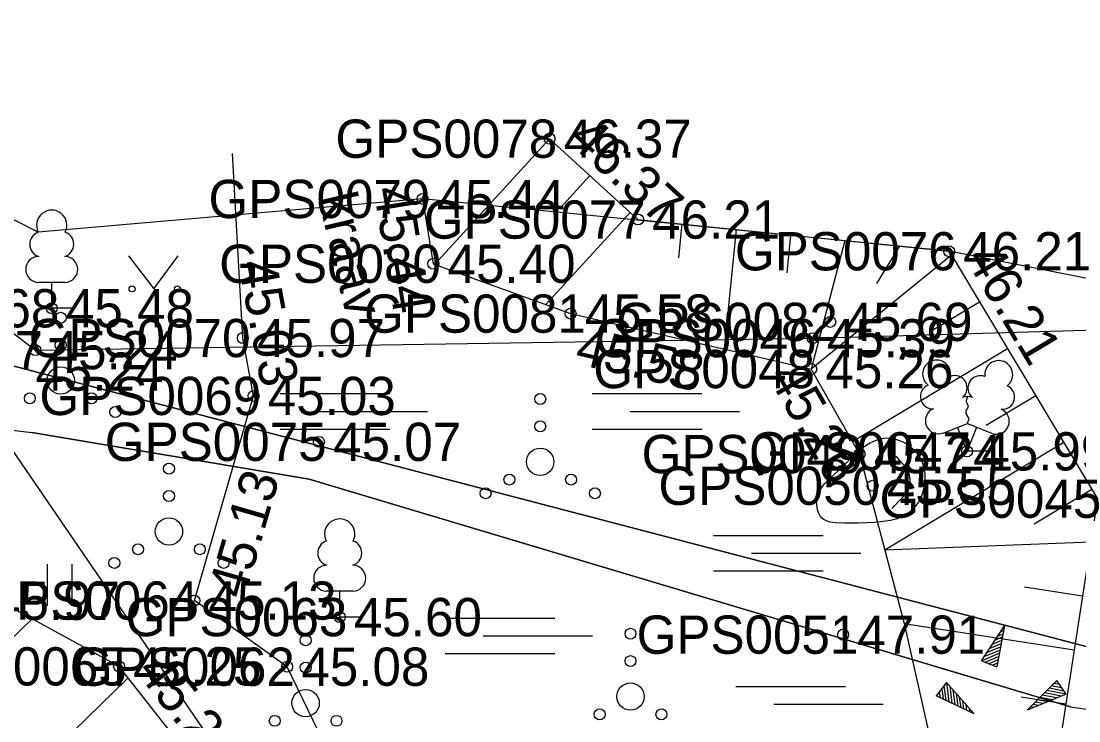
# Model space of a CAD drawing. Extents: x 551623 to 559850, y 6561220 to 6567135.
# Drawn here: x 555063.61 to 555082.96, y 6565640.79 to 6565653.59 of the extents above; entities that cross this region are included whole.
import ezdxf

# ---------------------------------------------------------------- set-up
doc = ezdxf.new("R2010")
doc.units = 0
for name, color, linetype in [('AED', 7, 'Continuous'), ('HALJASTUS', 7, 'Continuous'), ('KORGUS-EH2000', 7, 'Continuous'), ('MOOTKORG-EH2000', 7, 'Continuous'), ('MOOTMPUNKT', 7, 'Continuous'), ('MOOTNR', 7, 'Continuous'), ('MOOTPIIR', 7, 'Continuous'), ('MPKAABEL', 7, 'Continuous'), ('PIIR', 7, 'Continuous'), ('PUU', 7, 'Continuous'), ('RELJEEF', 7, 'Continuous'), ('VEEKOGU', 7, 'Continuous')]:
    doc.layers.add(name, color=color, linetype=linetype)

msp = doc.modelspace()

# ---------------------------------------------------------------- linework, layer by layer
at = {"layer": 'AED'}
msp.add_lwpolyline([(555057.142, 6565653.162), (555060.763, 6565649.947), (555063.868, 6565647.57), (555078.093, 6565647.789), (555094.907, 6565648.285)], dxfattribs=at)
at = {"layer": 'HALJASTUS'}
for p, q in [((555065.574, 6565649.298), (555066.037, 6565648.691)), ((555066.037, 6565648.691), (555066.483, 6565649.298)), ((555068.349, 6565646.775), (555070.354, 6565646.775)), ((555074.059, 6565646.775), (555076.064, 6565646.775)), ((555069.044, 6565646.45), (555071.044, 6565646.45)), ((555074.754, 6565646.45), (555076.754, 6565646.45)), ((555068.349, 6565646.125), (555070.354, 6565646.125)), ((555074.059, 6565646.125), (555076.064, 6565646.125)), ((555076.277, 6565644.178), (555078.282, 6565644.178)), ((555076.972, 6565643.853), (555078.972, 6565643.853)), ((555064.081, 6565643.652), (555064.081, 6565642.891)), ((555064.536, 6565643.652), (555064.536, 6565642.891)), ((555076.277, 6565643.528), (555078.282, 6565643.528)), ((555071.369, 6565642.667), (555073.374, 6565642.667)), ((555072.064, 6565642.342), (555074.064, 6565642.342)), ((555071.369, 6565642.017), (555073.374, 6565642.017)), ((555076.689, 6565641.417), (555078.694, 6565641.417)), ((555077.384, 6565641.092), (555079.384, 6565641.092))]:
    msp.add_line(p, q, dxfattribs=at)
msp.add_lwpolyline([(555055.505, 6565651.803), (555062.627, 6565646.926), (555070.89, 6565634.851), (555085.128, 6565639.729), (555086.548, 6565638.793), (555087.649, 6565638.791), (555086.883, 6565641.904), (555087.023, 6565643.49), (555093.202, 6565645.67), (555094.219, 6565648.275)], dxfattribs=at)
for centre, radius in [((555065.636, 6565648.691), 0.055), ((555066.465, 6565648.691), 0.055), ((555064.33, 6565648.163), 0.1), ((555064.33, 6565647.663), 0.1), ((555064.33, 6565647.013), 0.25), ((555063.765, 6565646.688), 0.1), ((555064.895, 6565646.688), 0.1), ((555073.107, 6565646.676), 0.1), ((555065.33, 6565646.438), 0.1), ((555073.107, 6565646.176), 0.1), ((555073.107, 6565645.526), 0.25), ((555066.312, 6565645.401), 0.1), ((555072.542, 6565645.201), 0.1), ((555073.672, 6565645.201), 0.1), ((555066.312, 6565644.901), 0.1), ((555072.107, 6565644.951), 0.1), ((555074.107, 6565644.951), 0.1), ((555066.312, 6565644.251), 0.25), ((555065.747, 6565643.926), 0.1), ((555066.877, 6565643.926), 0.1), ((555065.312, 6565643.676), 0.1), ((555067.312, 6565643.676), 0.1), ((555074.759, 6565642.379), 0.1), ((555068.813, 6565642.261), 0.1), ((555068.813, 6565641.761), 0.1), ((555074.759, 6565641.879), 0.1), ((555074.759, 6565641.229), 0.25), ((555068.813, 6565641.111), 0.25), ((555068.248, 6565640.786), 0.1), ((555069.378, 6565640.786), 0.1), ((555074.194, 6565640.904), 0.1), ((555075.324, 6565640.904), 0.1)]:
    msp.add_circle(centre, radius, dxfattribs=at)
at = {"layer": 'KORGUS-EH2000'}
for centre in [(555073.277, 6565651.44), (555070.954, 6565650.337), (555080.589, 6565649.38), (555073.663, 6565648.239), (555063.868, 6565647.57), (555078.067, 6565647.224), (555067.861, 6565646.732), (555066.777, 6565642.987), (555065.399, 6565641.782)]:
    msp.add_circle(centre, 0.1, dxfattribs=at)
at = {"layer": 'MOOTMPUNKT'}
for centre in [(555073.277, 6565651.44), (555070.954, 6565650.337), (555074.896, 6565649.961), (555080.589, 6565649.38), (555071.15, 6565649.151), (555064.166, 6565648.336), (555073.663, 6565648.239), (555078.415, 6565648.087), (555067.663, 6565647.792), (555078.093, 6565647.789), (555063.868, 6565647.57), (555078.067, 6565647.224), (555067.861, 6565646.732), (555069.057, 6565645.892), (555078.951, 6565645.668), (555080.919, 6565645.718), (555079.189, 6565645.088), (555066.777, 6565642.987), (555069.437, 6565642.684), (555078.65, 6565642.363), (555065.399, 6565641.782), (555068.475, 6565641.776)]:
    msp.add_circle(centre, 0.1, dxfattribs=at)
at = {"layer": 'MOOTPIIR'}
msp.add_lwpolyline([(555050.244, 6565639.614), (555053.358, 6565643.906), (555058.43, 6565638.637), (555062.706, 6565634.391), (555065.829, 6565631.998), (555069.987, 6565631.13), (555073.594, 6565631.301), (555077.505, 6565632.778), (555089.342, 6565637.222), (555090.377, 6565638.461), (555094.165, 6565645.802), (555095.317, 6565648.328), (555095.66, 6565648.918), (555092.332, 6565650.666), (555085.208, 6565648.465), (555080.589, 6565649.38), (555070.954, 6565650.337), (555063.92, 6565649.728), (555057.142, 6565653.162), (555057.121, 6565656.605), (555043.846, 6565668.219)], dxfattribs=at)
at = {"layer": 'MPKAABEL'}
for points in [[(555016.481, 6565670.066), (555020.706, 6565667.922), (555024.517, 6565664.875), (555027.056, 6565662.52), (555029.673, 6565661.024), (555034.413, 6565659.21), (555039.915, 6565656.802), (555046.244, 6565654.185), (555052.975, 6565650.153), (555059.391, 6565646.912), (555059.766, 6565646.536), (555063.804, 6565646.065), (555068.88, 6565645.207), (555082.81, 6565641.043), (555083.734, 6565640.909), (555084.772, 6565641.269), (555085.39, 6565641.873), (555087.19, 6565643.44), (555089.359, 6565644.841), (555090.654, 6565645.869), (555090.907, 6565646.435), (555093.14, 6565648.67), (555093.546, 6565648.774)], [(555082.81, 6565641.043), (555068.88, 6565645.207), (555063.804, 6565646.065)]]:
    msp.add_lwpolyline(points, dxfattribs=at)
at = {"layer": 'PIIR'}
for points in [[(555147.74, 6565789.33), (555183.27, 6565722.97), (555183.08, 6565715.21), (555166.23, 6565703.46), (555159.38, 6565687.44), (555141.63, 6565659.29), (555137.2, 6565645.72), (555136.5, 6565633.07), (555130.73, 6565621.32), (555129.77, 6565611.2), (555114.24, 6565634), (555063.43, 6565647.29), (555047.17, 6565654.02), (554847.58, 6565749.85)], [(555172.72, 6565345.23), (555166.64, 6565360.5), (555160.07, 6565375.54), (555144.16, 6565410.6), (555124.27, 6565454.45), (555113.82, 6565475.68), (555076.76, 6565542.38), (555065.78, 6565566.7), (555060.42, 6565583.26), (555057.22, 6565600.73), (555056.61, 6565622.91), (555063.43, 6565647.29), (555114.24, 6565634), (555129.77, 6565611.2), (555130.73, 6565621.32), (555138.66, 6565615.26), (555160.12, 6565598.86), (555193.24, 6565604.68)]]:
    msp.add_lwpolyline(points, dxfattribs=at)
at = {"layer": 'PUU'}
for p, q in [((555064.406, 6565648.811), (555063.926, 6565648.811)), ((555064.166, 6565648.336), (555064.166, 6565648.811)), ((555064.546, 6565648.336), (555064.166, 6565648.336)), ((555080.479, 6565646.053), (555080.924, 6565646.228)), ((555080.919, 6565645.718), (555080.744, 6565646.158)), ((555080.919, 6565645.718), (555081.099, 6565646.158)), ((555080.924, 6565646.228), (555081.364, 6565646.048)), ((555081.299, 6565645.718), (555080.919, 6565645.718)), ((555069.677, 6565643.159), (555069.197, 6565643.159)), ((555069.437, 6565642.684), (555069.437, 6565643.159)), ((555069.817, 6565642.684), (555069.437, 6565642.684))]:
    msp.add_line(p, q, dxfattribs=at)
msp.add_lwpolyline([(555080.924, 6565646.723), (555080.904, 6565646.648), (555080.904, 6565646.628), (555080.914, 6565646.598), (555080.934, 6565646.563), (555080.939, 6565646.543), (555080.924, 6565646.508), (555080.899, 6565646.458), (555080.894, 6565646.433), (555080.899, 6565646.418), (555080.909, 6565646.388), (555080.944, 6565646.328), (555080.949, 6565646.308), (555080.944, 6565646.288), (555080.929, 6565646.253), (555080.924, 6565646.228)], dxfattribs=at)
for centre, radius, start, end in [((555064.166, 6565649.856), 0.277, 332.5799, 207.4201), ((555063.996, 6565649.508), 0.233, 109.0217, 253.1415), ((555064.336, 6565649.508), 0.233, 286.8508, 70.9859), ((555063.928, 6565649.048), 0.238, 90.0016, 269.3953), ((555064.403, 6565649.048), 0.238, 270.6047, 89.9984), ((555080.362, 6565647.132), 0.256, 111.5027, 232.5173), ((555080.362, 6565647.132), 0.256, 350.4856, 111.5002), ((555081.498, 6565647.123), 0.256, 67.6168, 188.6314), ((555081.498, 6565647.123), 0.256, 306.5997, 67.6143), ((555080.696, 6565646.881), 0.224, 308.5041, 111.5725), ((555081.159, 6565646.877), 0.225, 67.7016, 230.5126), ((555080.288, 6565646.72), 0.224, 111.4304, 274.4987), ((555081.565, 6565646.71), 0.224, 264.6183, 67.6866), ((555080.923, 6565646.485), 0.237, 66.7655, 111.5015), ((555080.392, 6565646.276), 0.237, 111.5014, 291.5004), ((555081.454, 6565646.268), 0.237, 247.6166, 67.6155), ((555069.437, 6565644.204), 0.277, 332.5799, 207.4201), ((555069.267, 6565643.856), 0.233, 109.0217, 253.1415), ((555069.607, 6565643.856), 0.233, 286.8508, 70.9859), ((555069.199, 6565643.396), 0.238, 90.0016, 269.3953), ((555069.674, 6565643.396), 0.238, 270.6047, 89.9984)]:
    msp.add_arc(centre, radius, start, end, dxfattribs=at)
at = {"layer": 'RELJEEF'}
for p, q in [((555073.277, 6565651.44), (555071.177, 6565649.141)), ((555074.016, 6565650.765), (555073.469, 6565650.167)), ((555074.754, 6565650.091), (555073.211, 6565648.403)), ((555075.699, 6565649.879), (555075.636, 6565649.261)), ((555076.694, 6565649.777), (555076.471, 6565647.592)), ((555077.689, 6565649.676), (555077.618, 6565648.983)), ((555078.684, 6565649.575), (555078.067, 6565647.224)), ((555079.679, 6565649.473), (555079.26, 6565648.79)), ((555080.633, 6565649.308), (555078.067, 6565647.224)), ((555081.147, 6565648.45), (555080.302, 6565647.943)), ((555081.661, 6565647.593), (555078.824, 6565645.891)), ((555082.176, 6565646.735), (555081.268, 6565646.19)), ((555082.69, 6565645.878), (555079.413, 6565643.911)), ((555083.205, 6565645.02), (555082.147, 6565644.385)), ((555083.184, 6565644.057), (555079.413, 6565643.911)), ((555083.032, 6565643.069), (555081.97, 6565643.233)), ((555059.603, 6565638.57), (555063.806, 6565642.652)), ((555082.88, 6565642.081), (555079.769, 6565642.56)), ((555081.182, 6565641.886), (555081.602, 6565642.526)), ((555081.602, 6565642.526), (555081.462, 6565641.771)), ((555081.527, 6565642.411), (555081.587, 6565642.436)), ((555081.577, 6565642.486), (555081.597, 6565642.496)), ((555081.382, 6565642.186), (555081.552, 6565642.261)), ((555081.432, 6565642.261), (555081.562, 6565642.321)), ((555081.477, 6565642.336), (555081.577, 6565642.376)), ((555081.182, 6565641.886), (555081.507, 6565642.026)), ((555081.232, 6565641.961), (555081.517, 6565642.081)), ((555081.282, 6565642.036), (555081.532, 6565642.141)), ((555081.332, 6565642.111), (555081.457, 6565642.166)), ((555081.457, 6565642.166), (555081.542, 6565642.201)), ((555081.182, 6565641.886), (555081.462, 6565641.771)), ((555081.182, 6565641.886), (555081.182, 6565641.886)), ((555081.247, 6565641.861), (555081.497, 6565641.966)), ((555081.312, 6565641.831), (555081.487, 6565641.906)), ((555081.382, 6565641.806), (555081.477, 6565641.846)), ((555081.447, 6565641.781), (555081.462, 6565641.786)), ((555060.996, 6565637.135), (555065.564, 6565641.571)), ((555080.541, 6565641.485), (555080.356, 6565641.245)), ((555080.541, 6565641.485), (555081.046, 6565640.915)), ((555080.541, 6565641.485), (555080.586, 6565641.135)), ((555080.541, 6565641.485), (555080.541, 6565641.485)), ((555082.02, 6565640.98), (555082.56, 6565641.525)), ((555082.61, 6565641.45), (555082.51, 6565641.47)), ((555082.57, 6565641.51), (555082.55, 6565641.51)), ((555082.73, 6565641.275), (555082.56, 6565641.525)), ((555081.046, 6565640.915), (555080.356, 6565641.245)), ((555080.366, 6565641.26), (555080.371, 6565641.24)), ((555080.411, 6565641.315), (555080.426, 6565641.215)), ((555080.456, 6565641.375), (555080.481, 6565641.19)), ((555080.496, 6565641.43), (555080.531, 6565641.16)), ((555080.601, 6565641.42), (555080.641, 6565641.11)), ((555080.661, 6565641.35), (555080.696, 6565641.085)), ((555080.721, 6565641.285), (555080.736, 6565641.145)), ((555082.73, 6565641.275), (555082.02, 6565640.98)), ((555082.56, 6565641.205), (555082.295, 6565641.255)), ((555082.645, 6565641.24), (555082.34, 6565641.3)), ((555082.73, 6565641.275), (555082.38, 6565641.34)), ((555082.69, 6565641.33), (555082.425, 6565641.385)), ((555082.65, 6565641.39), (555082.465, 6565641.425)), ((555082.73, 6565641.275), (555082.73, 6565641.275)), ((555080.736, 6565641.145), (555080.751, 6565641.055)), ((555080.776, 6565641.215), (555080.806, 6565641.03)), ((555080.836, 6565641.15), (555080.856, 6565641.005)), ((555080.896, 6565641.08), (555080.911, 6565640.98)), ((555082.727, 6565641.092), (555081.91, 6565641.218)), ((555082.23, 6565641.065), (555082.125, 6565641.085)), ((555082.31, 6565641.1), (555082.17, 6565641.13)), ((555082.395, 6565641.135), (555082.21, 6565641.17)), ((555082.345, 6565641.195), (555082.255, 6565641.215)), ((555082.48, 6565641.17), (555082.345, 6565641.195)), ((555080.956, 6565641.015), (555080.966, 6565640.95)), ((555081.016, 6565640.945), (555081.021, 6565640.925)), ((555082.06, 6565640.995), (555082.045, 6565641)), ((555082.145, 6565641.03), (555082.085, 6565641.045))]:
    msp.add_line(p, q, dxfattribs=at)
for points in [[(555094.519, 6565648.167), (555091.768, 6565644.364), (555088.888, 6565641.514), (555084.532, 6565638.225), (555081.733, 6565636.397), (555078.271, 6565636.1), (555072.848, 6565637.573), (555070.427, 6565635.378), (555065.399, 6565641.782), (555058.433, 6565645.588), (555055.507, 6565651.786), (555048.138, 6565656.889), (555042.979, 6565656.577), (555037.014, 6565660.866), (555035.735, 6565662.759), (555033.894, 6565670.212)], [(555073.277, 6565651.44), (555074.896, 6565649.961), (555080.589, 6565649.38), (555083.306, 6565644.851), (555082.521, 6565639.75), (555078.271, 6565636.1)], [(555078.164, 6565644.803), (555078.183, 6565644.877), (555078.204, 6565644.943), (555078.226, 6565644.996), (555078.257, 6565645.053), (555078.308, 6565645.124), (555078.37, 6565645.187), (555078.456, 6565645.264), (555078.593, 6565645.389), (555078.683, 6565645.479), (555078.811, 6565645.61), (555078.883, 6565645.682), (555078.98, 6565645.766), (555079.055, 6565645.82), (555079.144, 6565645.874), (555079.253, 6565645.925), (555079.342, 6565645.952), (555079.438, 6565645.963), (555079.521, 6565645.959), (555079.608, 6565645.943), (555079.685, 6565645.919), (555079.785, 6565645.872), (555079.846, 6565645.833), (555079.929, 6565645.765), (555079.985, 6565645.704), (555080.042, 6565645.622), (555080.076, 6565645.56), (555080.108, 6565645.479), (555080.13, 6565645.395), (555080.143, 6565645.314), (555080.148, 6565645.229), (555080.144, 6565645.138), (555080.13, 6565645.042), (555080.106, 6565644.953), (555080.067, 6565644.858), (555080.024, 6565644.784), (555079.971, 6565644.711), (555079.911, 6565644.647), (555079.856, 6565644.598), (555079.782, 6565644.549), (555079.697, 6565644.505), (555079.623, 6565644.478), (555079.52, 6565644.452), (555079.385, 6565644.432), (555079.228, 6565644.418), (555078.93, 6565644.404), (555078.667, 6565644.403), (555078.511, 6565644.409), (555078.416, 6565644.423), (555078.343, 6565644.445), (555078.284, 6565644.477), (555078.236, 6565644.522), (555078.203, 6565644.579), (555078.18, 6565644.656), (555078.169, 6565644.73), (555078.164, 6565644.803)], [(555079.549, 6565644.673), (555079.591, 6565644.718), (555079.66, 6565644.791), (555079.728, 6565644.864), (555079.795, 6565644.938), (555079.852, 6565645.02), (555079.877, 6565645.116), (555079.877, 6565645.216), (555079.856, 6565645.314), (555079.814, 6565645.404), (555079.751, 6565645.482), (555079.685, 6565645.557), (555079.619, 6565645.632)]]:
    msp.add_lwpolyline(points, dxfattribs=at)
at = {"layer": 'VEEKOGU'}
msp.add_lwpolyline([(555070.954, 6565650.337), (555071.15, 6565649.151), (555073.663, 6565648.239), (555078.067, 6565647.224), (555078.951, 6565645.668), (555079.768, 6565642.565), (555080.216, 6565640.558), (555078.022, 6565638.787), (555075.736, 6565637.93), (555072.848, 6565637.573), (555070.091, 6565638.435), (555068.475, 6565641.776), (555066.777, 6565642.987), (555067.861, 6565646.732), (555067.663, 6565647.792), (555067.472, 6565651.168)], dxfattribs=at)

# ---------------------------------------------------------------- texts
at = {"layer": 'KORGUS-EH2000'}
for s, rotation, p in [(' 46.37', 317.5781, (555073.395, 6565651.569)), (' 45.44', 279.3565, (555070.01, 6565650.775)), (' 45.03', 280.5485, (555067.531, 6565649.42)), (' 46.21', 300.9612, (555080.739, 6565649.471)), (' 45.58', 347.028, (555073.466, 6565647.386)), (' 45.26', 299.5908, (555077.131, 6565647.319)), (' 45.13', 73.8628, (555067.618, 6565642.743)), (' 45.25', 308.1396, (555065.536, 6565641.89))]:
    msp.add_text(s, height=0.7, rotation=rotation, dxfattribs=at).set_placement(p)
for s, p in [(' 45.24', (555063.608, 6565646.826)), (' 45.97', (555062.814, 6565642.632))]:
    msp.add_text(s, height=0.7, dxfattribs=at).set_placement(p)
at = {"layer": 'MOOTKORG-EH2000'}
for s, p in [(' 46.37', (555073.277, 6565651.09)), (' 45.44', (555070.954, 6565649.987)), (' 46.21', (555074.896, 6565649.61)), (' 46.21', (555080.589, 6565649.03)), (' 45.40', (555071.15, 6565648.801)), (' 45.48', (555064.166, 6565647.986)), (' 45.58', (555073.663, 6565647.889)), (' 45.69', (555078.415, 6565647.737)), (' 45.97', (555067.663, 6565647.442)), (' 45.39', (555078.093, 6565647.439)), (' 45.24', (555063.868, 6565647.22)), (' 45.26', (555078.067, 6565646.874)), (' 45.03', (555067.861, 6565646.382)), (' 45.07', (555069.057, 6565645.542)), (' 45.24', (555078.951, 6565645.318)), (' 45.99', (555080.919, 6565645.368)), (' 45.55', (555079.189, 6565644.738)), (' 45.97', (555062.814, 6565642.632)), (' 45.13', (555066.777, 6565642.637)), (' 45.60', (555069.437, 6565642.334)), (' 47.91', (555078.65, 6565642.013)), (' 45.25', (555065.399, 6565641.432)), (' 45.08', (555068.475, 6565641.426))]:
    msp.add_text(s, height=0.7, dxfattribs=at).set_placement(p)
at = {"layer": 'MOOTNR'}
for s, p in [('GPS0078 ', (555069.358, 6565651.09)), ('GPS0079 ', (555067.035, 6565649.987)), ('GPS0077 ', (555070.976, 6565649.61)), ('GPS0076 ', (555076.669, 6565649.03)), ('GPS0080 ', (555067.23, 6565648.801)), ('GPS0068 ', (555060.246, 6565647.986)), ('GPS0081 ', (555069.883, 6565647.889)), ('GPS0082 ', (555074.495, 6565647.737)), ('GPS0070 ', (555063.744, 6565647.442)), ('GPS0046 ', (555074.104, 6565647.439)), ('GPS0067 ', (555059.948, 6565647.22)), ('GPS0048 ', (555074.077, 6565646.874)), ('GPS0069 ', (555063.941, 6565646.382)), ('GPS0075 ', (555065.137, 6565645.542)), ('GPS0049 ', (555074.961, 6565645.318)), ('GPS0047 ', (555076.929, 6565645.368)), ('GPS0050 ', (555075.269, 6565644.738)), ('GPS0045 ', (555079.316, 6565644.501)), ('GPS0064 ', (555062.788, 6565642.637)), ('GPS0063 ', (555065.517, 6565642.334)), ('GPS0051 ', (555074.87, 6565642.013)), ('GPS0065 ', (555061.479, 6565641.432)), ('GPS0062 ', (555064.556, 6565641.426))]:
    msp.add_text(s, height=0.7, dxfattribs=at).set_placement(p)
at = {"layer": 'VEEKOGU'}
msp.add_text('kraav', height=0.7, rotation=283.3681, dxfattribs=at).set_placement((555069.037, 6565650.368))

doc.saveas('drawing.dxf')
